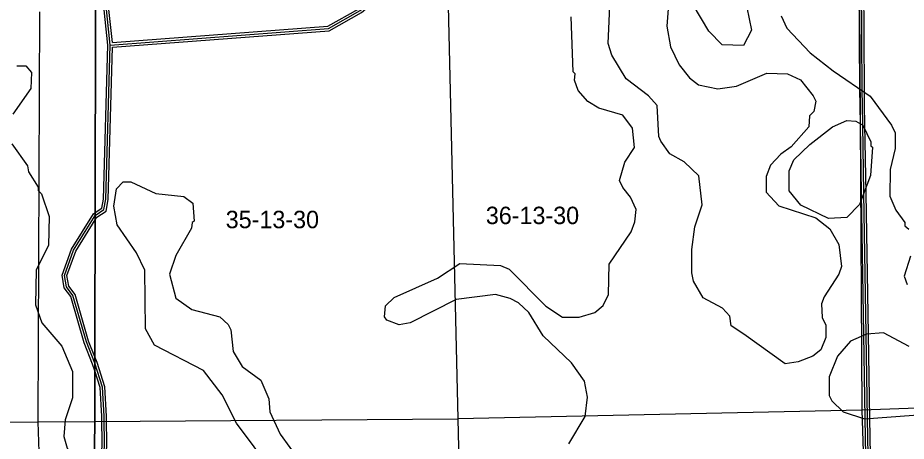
# Model space of a CAD drawing. Extents: x 457167 to 656239, y 1787309 to 1969297.
# Drawn here: x 575577 to 587049, y 1813102 to 1818571 of the extents above; entities that cross this region are included whole.
import ezdxf

# ---------------------------------------------------------------- set-up
doc = ezdxf.new("R2010")
doc.units = 0
for name, color, linetype in [('Level 1', 7, 'Continuous'), ('Level 2', 7, 'Continuous'), ('Level 31', 7, 'Continuous'), ('Level 32', 7, 'Continuous'), ('Level 63', 7, 'Continuous'), ('Level 7', 7, 'Continuous')]:
    doc.layers.add(name, color=color, linetype=linetype)

msp = doc.modelspace()

# ---------------------------------------------------------------- linework, layer by layer
at = {"layer": 'Level 1'}
for p, q in [((581136, 1818726.799), (581260.779, 1813391.904)), ((586444.605, 1818727.144), (586473.869, 1813504.935)), ((575855.091, 1818645.871), (575837.47, 1813353.743)), ((591859.343, 1813681.344), (586473.869, 1813504.935)), ((586473.869, 1813504.935), (581260.779, 1813391.904)), ((586473.869, 1813504.935), (586650.661, 1808167.801)), ((570544.103, 1813299.349), (575837.47, 1813353.743)), ((575837.47, 1813353.743), (576569.806, 1813358.901)), ((575837.47, 1813353.743), (575998.755, 1807924.061)), ((576569.807, 1813358.901), (581260.779, 1813391.904)), ((581260.779, 1813391.904), (581381.49, 1808042.994))]:
    msp.add_line(p, q, dxfattribs=at)
at = {"layer": 'Level 31'}
for points in [[(586573.079, 1811967.046), (586549.287, 1813396.135), (586531.233, 1814483.042), (586500.846, 1816304.132), (586486.242, 1817187.768), (586481.941, 1817444.132), (586480.692, 1817629.583), (586466.073, 1819700.82), (586461.555, 1820353.172), (586447.942, 1822279.324), (586423.209, 1822512.818), (586389.802, 1822537.97)], [(576771.288, 1818218.423), (576686.001, 1819018.946), (576582.185, 1819177.285)], [(576771.288, 1818218.423), (579589.444, 1818430.706), (579998.091, 1818663.317), (580114.915, 1818763.44)], [(576575.465, 1816018.206), (576689.021, 1816092.841), (576714.16, 1816226.239), (576771.288, 1818218.423)], [(576288.331, 1814985.001), (576205.392, 1815093.901), (576180.856, 1815243.768), (576298.181, 1815568.599), (576575.42, 1816018.176), (576575.464, 1816018.206)], [(576571.402, 1814109.014), (576571.357, 1814109.152), (576462.319, 1814384.285), (576288.331, 1814985.001)], [(576692.276, 1813425.279), (576672.358, 1813800.218), (576571.403, 1814109.014)], [(576568.708, 1812841.944), (576683.175, 1812891.496), (576695.905, 1813033.283), (576692.276, 1813425.279)]]:
    msp.add_lwpolyline(points, dxfattribs=at)
at = {"layer": 'Level 32'}
for points in [[(586543.213, 1811958.757), (586519.291, 1813395.636), (586501.237, 1814482.543), (586470.851, 1816303.635), (586456.246, 1817187.269), (586451.942, 1817443.78), (586450.693, 1817629.376), (586436.074, 1819700.611), (586431.555, 1820352.962), (586417.953, 1822277.633), (586394.748, 1822496.692), (586385.638, 1822503.551)], [(586602.946, 1811975.334), (586579.283, 1813396.633), (586561.229, 1814483.541), (586530.843, 1816304.63), (586516.238, 1817188.267), (586511.939, 1817444.485), (586510.692, 1817629.79), (586496.072, 1819701.029), (586491.554, 1820353.382), (586477.931, 1822281.014), (586451.669, 1822528.943), (586419.096, 1822553.467)], [(576798.039, 1818250.523), (576715.065, 1819029.332), (576605.571, 1819196.331)], [(576741.242, 1818217.258), (576656.937, 1819008.558), (576582.069, 1819122.748)], [(576798.04, 1818250.523), (579580.464, 1818460.115), (579980.752, 1818687.967), (580084.146, 1818776.578)], [(576800.501, 1818190.537), (579598.423, 1818401.297), (580015.431, 1818638.666), (580130.641, 1818737.405)], [(576575.343, 1815960.894), (576597.461, 1815996.763), (576716.144, 1816074.768), (576744.081, 1816223.011), (576800.501, 1818190.537)], [(576575.541, 1816054.156), (576661.9, 1816110.916), (576684.24, 1816229.467), (576741.242, 1818217.258)], [(576261.074, 1814971.277), (576176.994, 1815081.675), (576149.989, 1815246.621), (576271.019, 1815581.706), (576553.378, 1816039.591), (576575.54, 1816054.156)], [(576315.591, 1814998.723), (576233.79, 1815106.129), (576211.723, 1815240.915), (576325.345, 1815555.491), (576575.342, 1815960.894)], [(576571.198, 1814013.096), (576543.128, 1814098.955), (576433.901, 1814374.562), (576261.074, 1814971.277)], [(576571.575, 1814190.031), (576490.737, 1814394.007), (576315.591, 1814998.723)], [(576722.27, 1813426.213), (576702.106, 1813805.771), (576599.587, 1814119.349), (576571.576, 1814190.031)], [(576662.284, 1813424.343), (576642.611, 1813794.666), (576571.199, 1814013.096)], [(576568.623, 1812802.149), (576584.836, 1812816.235), (576711.461, 1812871.051), (576725.917, 1813032.077), (576722.27, 1813426.212)], [(576568.777, 1812874.664), (576654.89, 1812911.942), (576665.892, 1813034.488), (576662.284, 1813424.344)]]:
    msp.add_lwpolyline(points, dxfattribs=at)
at = {"layer": 'Level 63'}
for points in [[(536651.603, 1787478.526), (576514.525, 1787372.776), (576611.219, 1832825.663), (536796.799, 1832931.691), (536651.603, 1787478.526)], [(576514.526, 1787372.776), (616376.934, 1787309.166), (616425.227, 1832761.92), (576611.22, 1832825.663), (576514.526, 1787372.776)]]:
    msp.add_lwpolyline(points, dxfattribs=at)
at = {"layer": 'Level 7'}
for points in [[(584770.018, 1814719.138), (584678.416, 1814819.269), (584428.463, 1814952.91), (584303.641, 1815169.793), (584278.769, 1815278.195), (584279.096, 1815578.299), (584321.065, 1815870.034), (584413.053, 1816153.368), (584371.8, 1816528.534), (584180.266, 1816712.136), (583996.964, 1816812.366), (583880.421, 1816979.219), (583855.471, 1817037.61), (583830.887, 1817437.786), (583722.646, 1817562.927), (583431.111, 1817780), (583248.036, 1818088.633), (583198.185, 1818238.716), (583232.339, 1819013.967)], [(583973.938, 1818688.066), (583957.01, 1818463.012), (584006.763, 1818196.188), (584114.876, 1817962.675), (584248.088, 1817795.783), (584364.7, 1817703.952), (584614.723, 1817653.672), (584856.505, 1817686.764), (585248.507, 1817853.097), (585515.23, 1817844.458), (585681.892, 1817769.268), (585848.386, 1817560.666), (585881.666, 1817493.945), (585856.527, 1817360.602), (585798.107, 1817302.311), (585789.608, 1817160.589), (585564.278, 1816902.394), (585430.797, 1816810.862), (585297.257, 1816669.27), (585238.738, 1816519.287), (585238.54, 1816319.214), (585405.073, 1816143.992), (585880.068, 1815985.081), (586063.311, 1815843.16), (586179.824, 1815642.967), (586212.866, 1815359.493), (586179.427, 1815259.491), (585987.367, 1814967.956), (585953.928, 1814876.285), (585962.07, 1814701.192), (586011.991, 1814601.121), (586011.822, 1814442.738), (585944.973, 1814284.406), (585844.842, 1814201.144), (585653.041, 1814126.312), (585486.28, 1814101.501), (584953.152, 1814485.525), (584786.56, 1814594.096), (584770.018, 1814719.138)], [(584990.958, 1818703.66), (585049.021, 1818411.826), (584948.761, 1818211.882), (584673.699, 1818220.481), (584498.796, 1818395.733), (584299.081, 1818737.757)], [(582726.985, 1814112.751), (582360.548, 1814463.265), (582177.484, 1814763.568), (582044.231, 1814888.78), (581935.921, 1814947.231), (581744.258, 1814997.441), (581235.644, 1814931.307), (580643.481, 1814631.821), (580501.73, 1814606.98), (580343.408, 1814665.49), (580310.097, 1814707.211), (580326.936, 1814848.892), (580435.406, 1814957.165), (580994.19, 1815206.671), (581286.191, 1815398.075), (581811.336, 1815372.506), (581919.647, 1815322.396), (582394.316, 1814846.701), (582610.899, 1814704.759), (582827.641, 1814704.53), (583027.772, 1814762.681), (583136.242, 1814854.253), (583203.101, 1814995.906), (583211.828, 1815387.712), (583495.718, 1815804.23), (583545.857, 1815937.541), (583562.696, 1816095.904), (583487.864, 1816254.386), (583387.962, 1816379.528), (583346.381, 1816471.259), (583413.3, 1816704.613), (583538.539, 1816896.216), (583513.816, 1817146.34), (583388.934, 1817313.192), (583080.591, 1817405.222), (582938.978, 1817488.753), (582814.066, 1817630.595), (582764.205, 1817764.006), (582772.614, 1817847.368), (582747.633, 1817872.418), (582723.377, 1818581.029)], [(585432.683, 1818594.83), (585507.545, 1818436.337), (585807.291, 1818119.264), (586107.176, 1817885.521), (586581.982, 1817559.888), (586856.688, 1817184.454), (586906.599, 1817084.392), (586906.371, 1816884.319), (586839.392, 1816609.285), (586839.035, 1816267.5), (586913.867, 1816084.037), (587030.41, 1815925.515), (587030.38, 1815883.834), (587080.361, 1815842.084)], [(575563.127, 1817949.533), (575679.839, 1817949.174), (575754.601, 1817865.584), (575745.613, 1817657.211), (575511.152, 1817324.482)], [(575501.575, 1816941.046), (575700.761, 1816656.985), (575717.172, 1816581.894), (575841.595, 1816381.432), (575841.456, 1816339.751), (575883.007, 1816297.941), (575982.101, 1816005.838), (575972.585, 1815630.743), (575813.175, 1815314.486), (575803.399, 1814864.329), (575886.012, 1814630.646), (576143.489, 1814329.725), (576284.154, 1814004.151), (576283.076, 1813662.366), (576190.458, 1813379.221), (576173.1, 1813162.548), (576214.321, 1813012.366), (576330.605, 1812886.956), (576568.574, 1812779.369)], [(578857.511, 1812724.705), (578399.631, 1813333.752), (578216.626, 1813700.737), (577975.232, 1814017.781), (577342.003, 1814343.553), (577225.531, 1814552.086), (577217.974, 1815310.688), (577109.861, 1815535.901), (576860.135, 1815894.626), (576818.712, 1816136.409), (576852.321, 1816361.452), (576935.781, 1816453.094), (577035.811, 1816452.955), (577360.766, 1816302.583), (577719.16, 1816260.504), (577835.801, 1816177.013), (577852.214, 1815943.6), (577827.204, 1815926.96), (577818.765, 1815851.928), (577618.336, 1815502.002), (577534.717, 1815260.348), (577617.751, 1814951.804), (577825.994, 1814801.552), (578184.358, 1814709.462), (578292.63, 1814609.301), (578325.911, 1814542.571), (578358.933, 1814259.106), (578475.446, 1814067.244), (578717.03, 1813891.952), (578816.803, 1813650.069), (578833.285, 1813483.346), (578966.368, 1813191.412), (579216.093, 1812849.358)], [(587104.984, 1815491.928), (587021.355, 1815233.604), (587062.906, 1815125.193)], [(587087.073, 1814324.881), (586753.818, 1814500.302), (586537.036, 1814483.861), (586328.536, 1814392.359), (586161.616, 1814200.815), (586052.956, 1813934.151), (586052.729, 1813692.406), (586085.97, 1813625.676), (586235.892, 1813483.794), (586510.895, 1813391.804), (587603.035, 1813474.02)], [(582692.533, 1813070.745), (582901.332, 1813420.671), (582934.941, 1813670.725), (582893.448, 1813879.167), (582726.985, 1814112.751)]]:
    msp.add_lwpolyline(points, dxfattribs=at)
msp.add_lwpolyline([(586046.8, 1815976.582), (585688.506, 1816152.003), (585538.642, 1816335.566), (585538.941, 1816593.99), (585597.42, 1816735.641), (585806.06, 1816935.516), (586098.051, 1817160.271), (586281.552, 1817243.432), (586398.253, 1817234.962), (586489.885, 1817184.852), (586589.697, 1816968.009), (586589.627, 1816917.988), (586614.638, 1816901.288), (586589.241, 1816534.522), (586447.132, 1816159.546), (586280.212, 1815992.993), (586046.8, 1815976.582)], close=True, dxfattribs=at)

# ---------------------------------------------------------------- texts
at = {"layer": 'Level 2'}
for s, p in [('35-13-30', (578261.796, 1815853.093)), ('36-13-30', (581620.602, 1815905.86))]:
    msp.add_text(s, height=225, dxfattribs=at).set_placement(p)

doc.saveas('drawing.dxf')
